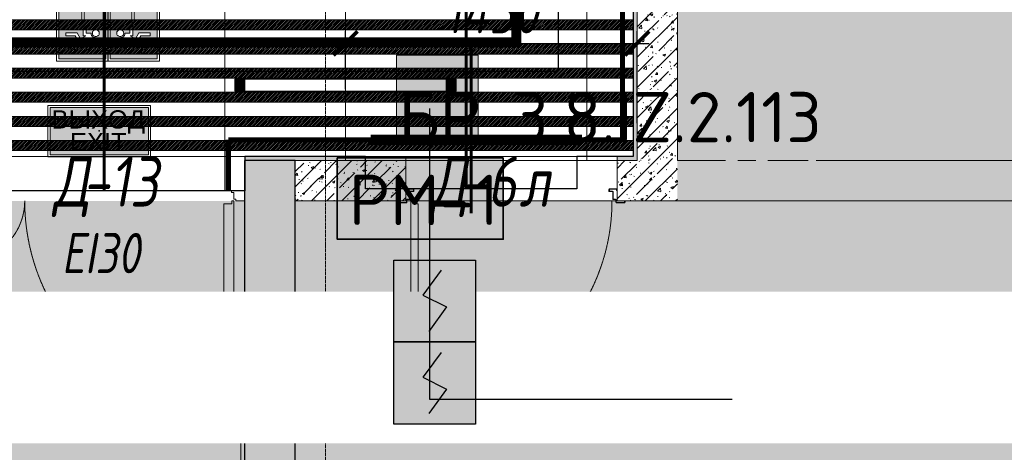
# Model space of a CAD drawing. Header units: millimetres. Extents: x -551130 to 178656, y -69521 to 202936.
# Tile 305 of 402: x -165023 to -160127, y 175919 to 178070. Entities that reach past the tile are written whole.
import ezdxf
from ezdxf import colors
from ezdxf.entities.mleader import LeaderData, LeaderLine
from ezdxf.enums import TextEntityAlignment as Align
from ezdxf.math import Vec2, Vec3

# ---------------------------------------------------------------- set-up
doc = ezdxf.new("R2010")
doc.units = ezdxf.units.MM
for name, pattern in [('( Hidden )', [0.375, 0.25, -0.125]), ('-D1-02х01', [3, 2, -1]), ('-D1d1-15x02', [19, 15, -2, 0, -2]), ('DASHDOT', [25.4, 12.7, -6.35, 0, -6.35]), ('DOT', [6.35, 0, -6.35])]:
    doc.linetypes.add(name, pattern=pattern)
doc.layers.get('Defpoints').update_dxf_attribs({"color": 31})
for name, color, linetype, lineweight in [('_0', 7, 'Continuous', 13), ('A-DOOR', 7, 'Continuous', 5), ('A-DOOR-IDEN', 7, 'Continuous', 9), ('A-FLOR', 7, 'Continuous', 5), ('A-WALL', 7, 'Continuous', 5), ('A-WALL-FNSH', 8, 'Continuous', 5), ('dim_light', 12, 'Continuous', 9), ('dim_razv', 93, 'DASHDOT', 9), ('I-WALL', 7, 'Continuous', 5), ('light_pot', 52, 'Continuous', 15), ('pot', 183, 'Continuous', 15), ('pot sh', 183, 'Continuous', 15), ('S-GRID', 7, 'Continuous', 5)]:
    doc.layers.add(name, color=color, linetype=linetype, lineweight=lineweight)
for name, color, linetype, true_color in [('PDF11_0', 30, 'Continuous', 0xff7f00), ('PDF11_Text', 7, 'Continuous', 0x989898), ('PDF11_Оборудование', 7, 'Continuous', 0xffffff)]:
    doc.layers.add(name, color=color, linetype=linetype, true_color=true_color)
for name, color, linetype in [('PDF11_ПС', 1, 'Continuous'), ('PDF11_ПС дымовой', 1, 'Continuous'), ('PDF_Text', 7, 'Continuous'), ('Аварийные светильники', 1, 'Continuous')]:
    doc.layers.add(name, color=color, linetype=linetype)
doc.layers.add('pol', color=7, linetype='Continuous', lineweight=15, true_color=0x738991)
doc.layers.add('Сводный план', color=1, linetype='Continuous', lineweight=0, true_color=0xff0000)
doc.styles.add('fl_iso paper', font='isocpeur.ttf', dxfattribs={"width": 0.8, "oblique": 10})
doc.styles.add('In tre', font='isocpeur.ttf', dxfattribs={"width": 0.8, "oblique": 10})
doc.styles.add('PDF ISOCPEUR', font='isocpeur.ttf')
doc.styles.add('Титульник', font='arial.ttf')
doc.dimstyles.new('In tre 1_75', dxfattribs={"dimtxt": 220, "dimasz": 120, "dimexe": 60, "dimexo": 10, "dimgap": 50, "dimtad": 1, "dimdec": 0, "dimrnd": 5, "dimzin": 0, "dimdsep": 46, "dimtxsty": 'fl_iso paper', "dimblk": 'ARCHTICK', "dimcen": 0, "dimdle": 60, "dimadec": 0, "dimazin": 0, "dimtfac": 1, "dimtdec": 0, "dimtofl": 0, "dimtmove": 1, "dimatfit": 1, "dimfxl": 1, "dimtfill": 1, "dimtolj": 1, "dimtzin": 0, "dimarcsym": 1})
pattern_1 = [(225, (-233499.5126, 158829.997), (4.49012806, -4.49012806), [])]
pattern_2 = [(45, (-192252.93, 158219.39), (-75.43415, 75.43415), [106.68, -17.78, 3.556, -17.78]), (45, (-192252.93, 158294.77), (-75.43415, 75.43415), []), (50, (-192252.93, 158219.39), (127.52922, -11.15758), [13.335, -146.685]), (355, (-192252.93, 158219.39), (-24.66966, 133.74002), [10.668, -117.348]), (100.451, (-192242.31, 158218.46), (102.85973, 122.58178), [11.333, -124.663]), (46.184, (-192252.93, 158254.95), (189.75516, -29.43036), [20.002, -220.027]), (96.636, (-192237.12, 158252.5), (166.1822, 173.1996), [17, -186.995]), (351.184, (-192252.93, 158254.95), (166.1839, 173.1976), [16.002, -176.022]), (21, (-192235.15, 158246.06), (106.13027, -71.58603), [13.335, -146.685]), (326, (-192235.15, 158246.06), (43.26188, 128.93175), [10.668, -117.348]), (71.451, (-192226.31, 158240.09), (149.39198, 57.34505), [11.333, -124.663]), (37.5, (-192252.935, 158219.386), (2.16223, 59.188357), [3.353, -112.573, 3.353, -115.773, -117.792]), (37.5, (-192252.935, 158219.386), (2.16223, 59.188357), [-235.052, 3.353, -114.44]), (7.5, (-192252.935, 158219.386), (46.77386, 70.12615), [3.353, -64.567, 3.353, -109.906, -44.894]), (7.5, (-192252.935, 158219.386), (46.77386, 70.12615), [-181.178, 3.353, -41.542]), (327.5, (-192292.584, 158219.386), (94.91367, -4.010093), [3.353, -41.097, 3.353, -135.331, -184.023]), (327.5, (-192292.584, 158219.386), (94.91367, -4.010093), [-183.134, 3.353, -180.67]), (317.5, (-192310.36, 158219.386), (103.69057, 17.79882), [3.353, -54.432, 3.353, -88.748, -130.683]), (317.5, (-192310.36, 158219.386), (103.69057, 17.79882), [-149.885, 3.353, -127.33])]

# ---------------------------------------------------------------- blocks, each defined once
blk = doc.blocks.new('*U3558')
at = {"layer": 'light_pot', "linetype": 'ByBlock', "lineweight": 0}
h = blk.add_hatch(color=252, dxfattribs=at)
h.dxf.hatch_style = 1
h.paths.add_polyline_path([(-500, 30), (-550, 30), (-550, -30), (-500, -30)])
h = blk.add_hatch(color=252, dxfattribs=at)
h.dxf.hatch_style = 1
h.paths.add_polyline_path([(500, 30), (550, 30), (550, -30), (500, -30)])
for points in [[(-500, 30), (-550, 30), (-550, -30), (-500, -30)], [(500, -30), (-500, -30), (-500, 30), (500, 30)], [(500, 30), (550, 30), (550, -30), (500, -30)]]:
    blk.add_lwpolyline(points, close=True, dxfattribs=at)
blk = doc.blocks.new('*U3553')
at = {"layer": 'light_pot', "color": 0, "linetype": 'ByBlock', "lineweight": -2, "transparency": 16777216}
blk.add_blockref('*U3558', (20800, 0), dxfattribs=at)
blk = doc.blocks.new('_ArchTick')
at = {"color": 0, "linetype": 'ByBlock', "lineweight": 9, "const_width": 0.15}
blk.add_lwpolyline([(-0.5, -0.5), (0.5, 0.5)], dxfattribs=at)
blk = doc.blocks.new('*D10779')
at = {"layer": 'Defpoints', "color": 0, "transparency": 16777216}
for p in [(-163402.9, 177952.5), (-168602.9, 177714.9), (-163402.9, 177714.9)]:
    blk.add_point(p, dxfattribs=at)
at = {"layer": 'dim_light', "color": 0, "lineweight": -2, "transparency": 16777216}
for p, q in [((-168602.9, 177724.9), (-168602.9, 178012.5)), ((-163402.9, 177724.9), (-163402.9, 178012.5)), ((-168662.9, 177952.5), (-163342.9, 177952.5))]:
    blk.add_line(p, q, dxfattribs=at)
at = {"layer": 'dim_light', "color": 0, "lineweight": -2, "transparency": 16777216, "xscale": 120, "yscale": 120, "zscale": 120, "rotation": 180}
blk.add_blockref('_ArchTick', (-168602.9, 177952.5), dxfattribs=at)
at = {"layer": 'dim_light', "color": 0, "lineweight": -2, "transparency": 16777216, "xscale": 120, "yscale": 120, "zscale": 120}
blk.add_blockref('_ArchTick', (-163402.9, 177952.5), dxfattribs=at)
at = {"layer": 'dim_light', "color": 0, "transparency": 16777216, "insert": (-166002.9, 178112.5), "char_height": 220, "attachment_point": 5, "style": 'fl_iso paper', "bg_fill": 3, "box_fill_scale": 1.1, "bg_fill_color": 256, "bg_fill_true_color": 13158600, "bg_fill_transparency": 0}
blk.add_mtext('\\A1;5200', dxfattribs=at)
blk = doc.blocks.new('*D10780')
at = {"layer": 'Defpoints', "color": 0, "transparency": 16777216}
for p in [(-161952.9, 177952.5), (-163402.9, 177714.9), (-161952.9, 177544.9)]:
    blk.add_point(p, dxfattribs=at)
at = {"layer": 'dim_light', "color": 0, "lineweight": -2, "transparency": 16777216}
for p, q in [((-163402.9, 177724.9), (-163402.9, 178012.5)), ((-161952.9, 177554.9), (-161952.9, 178012.5)), ((-163462.9, 177952.5), (-161892.9, 177952.5))]:
    blk.add_line(p, q, dxfattribs=at)
at = {"layer": 'dim_light', "color": 0, "lineweight": -2, "transparency": 16777216, "xscale": 120, "yscale": 120, "zscale": 120, "rotation": 180}
blk.add_blockref('_ArchTick', (-163402.9, 177952.5), dxfattribs=at)
at = {"layer": 'dim_light', "color": 0, "lineweight": -2, "transparency": 16777216, "xscale": 120, "yscale": 120, "zscale": 120}
blk.add_blockref('_ArchTick', (-161952.9, 177952.5), dxfattribs=at)
at = {"layer": 'dim_light', "color": 0, "transparency": 16777216, "insert": (-162677.9, 178112.5), "char_height": 220, "attachment_point": 5, "style": 'fl_iso paper', "bg_fill": 3, "box_fill_scale": 1.1, "bg_fill_color": 256, "bg_fill_true_color": 13158600, "bg_fill_transparency": 0}
blk.add_mtext('\\A1;1450', dxfattribs=at)
blk = doc.blocks.new('*U3363')
at = {"lineweight": 5, "true_color": 0x1f7a00}
h = blk.add_hatch(color=86, dxfattribs=at)
h.paths.add_polyline_path([(208609, -393976.3), (208143.3, -393976.3), (208143.3, -394200), (208609, -394200)])
h.paths.add_polyline_path([(208298.8, -394069.2), (208298.8, -394084.6), (208253.3, -394084.6), (208253.3, -394072.2), (208239.2, -394096.9), (208267.3, -394113.1), (208267.3, -394166.8), (208253.3, -394166.8), (208253.3, -394122.1), (208225.1, -394105.9), (208225.1, -394141.2), (208169.8, -394141.2), (208169.8, -394125.5), (208209.4, -394125.5), (208209.4, -394088.4), (208235.8, -394043.2), (208213.6, -394043.2), (208197.4, -394071.4), (208184.7, -394064.1), (208206, -394027.9), (208244.3, -394027.9), (208244.3, -394028.7), (208244.3, -394029.6), (208244.7, -394033), (208245.6, -394036), (208247.3, -394039), (208249.4, -394041.5), (208252, -394043.7), (208255, -394045.4), (208257.9, -394046.2), (208261.4, -394046.6), (208263.9, -394046.2), (208266, -394045.8), (208266, -394069.2)], flags=16)
h.paths.add_polyline_path([(208280.5, -394027.5), (208279.7, -394030.4), (208278, -394033.4), (208276.3, -394036), (208273.7, -394037.7), (208271.2, -394039.4), (208268.2, -394040.2), (208264.8, -394040.7), (208261.8, -394040.2), (208258.8, -394039.4), (208256.2, -394037.7), (208253.7, -394036), (208252, -394033.4), (208250.3, -394030.4), (208249.4, -394027.5), (208249, -394024.1), (208249.4, -394021.1), (208250.3, -394017.7), (208252, -394015.1), (208253.7, -394012.6), (208256.2, -394010.4), (208258.8, -394009.1), (208261.8, -394008.3), (208264.8, -394007.9), (208268.2, -394008.3), (208271.2, -394009.1), (208273.7, -394010.4), (208276.3, -394012.6), (208278, -394015.1), (208279.7, -394017.7), (208280.5, -394021.1), (208281, -394024.1)], flags=16)
h.paths.add_polyline_path([(208456.8, -394079.2), (208442.3, -394063.5), (208456.4, -394063.5), (208477.7, -394084.3), (208456.4, -394105.6), (208442.3, -394105.6), (208456.8, -394089.9), (208317.9, -394089.9), (208317.9, -394079.2)], flags=16)
h.paths.add_polyline_path([(208497.4, -394003.6), (208586.9, -394003.6), (208586.9, -394165.1), (208497.4, -394165.1)], flags=16)
at = {"color": 7, "lineweight": 5}
for points in [[(208133.5, -393966.5), (208618.4, -393966.5), (208618.4, -394210.2), (208133.5, -394210.2)], [(208169.8, -394125.5), (208209.4, -394125.5), (208209.4, -394088.4), (208235.8, -394043.2), (208213.6, -394043.2), (208197.4, -394071.4), (208184.7, -394064.1), (208206, -394027.9), (208244.3, -394027.9), (208244.3, -394027.9), (208244.3, -394028.7), (208244.3, -394029.6), (208244.7, -394033), (208245.6, -394036), (208247.3, -394039), (208249.4, -394041.5), (208252, -394043.7), (208255, -394045.4), (208257.9, -394046.2), (208261.4, -394046.6), (208263.9, -394046.2), (208266, -394045.8), (208266, -394069.2), (208298.8, -394069.2), (208298.8, -394084.6), (208253.3, -394084.6), (208253.3, -394072.2), (208239.2, -394096.9), (208267.3, -394113.1), (208267.3, -394166.8), (208253.3, -394166.8), (208253.3, -394122.1), (208225.1, -394105.9), (208225.1, -394141.2), (208169.8, -394141.2), (208169.8, -394125.5)], [(208264.8, -394007.9), (208268.2, -394008.3), (208271.2, -394009.1), (208273.7, -394010.4), (208276.3, -394012.6), (208278, -394015.1), (208279.7, -394017.7), (208280.5, -394021.1), (208281, -394024.1), (208280.5, -394027.5), (208279.7, -394030.4), (208278, -394033.4), (208276.3, -394036), (208273.7, -394037.7), (208271.2, -394039.4), (208268.2, -394040.2), (208264.8, -394040.7), (208261.8, -394040.2), (208258.8, -394039.4), (208256.2, -394037.7), (208253.7, -394036), (208252, -394033.4), (208250.3, -394030.4), (208249.4, -394027.5), (208249, -394024.1), (208249.4, -394021.1), (208250.3, -394017.7), (208252, -394015.1), (208253.7, -394012.6), (208256.2, -394010.4), (208258.8, -394009.1), (208261.8, -394008.3), (208264.8, -394007.9)], [(208497.4, -394003.6), (208586.9, -394003.6), (208586.9, -394165.1), (208497.4, -394165.1), (208497.4, -394003.6)], [(208456.8, -394079.2), (208442.3, -394063.5), (208456.4, -394063.5), (208477.7, -394084.3), (208456.4, -394105.6), (208442.3, -394105.6), (208456.8, -394089.9), (208317.9, -394089.9), (208317.9, -394079.2), (208456.8, -394079.2)]]:
    blk.add_lwpolyline(points, close=True, dxfattribs=at)
at = {"color": 84, "lineweight": 0}
blk.add_lwpolyline([(208143.3, -393976.3), (208609, -393976.3), (208609, -394200), (208143.3, -394200), (208143.3, -393976.3)], close=True, dxfattribs=at)
blk = doc.blocks.new('*U3337')
at = {"layer": 'pol', "true_color": 0x007dfa, "transparency": 33554687}
h = blk.add_hatch(color=150, dxfattribs=at)
h.dxf.hatch_style = 1
h.paths.add_polyline_path([(945, 0), (0, 0), (0, -10), (945, -10)])
at = {"layer": 'pol', "color": 162, "true_color": 0x2c3cc9}
blk.add_lwpolyline([(945, 0), (0, 0), (0, -10), (945, -10)], close=True, dxfattribs=at)
blk = doc.blocks.new('*U3362')
at = {"layer": 'Аварийные светильники', "lineweight": 5, "true_color": 0x1f7a00}
h = blk.add_hatch(color=86, dxfattribs=at)
h.paths.add_polyline_path([(208609, -394200), (208609, -393976.3), (208143.3, -393976.3), (208143.3, -394200)])
h.paths.add_polyline_path([(208609, -394173.6), (208609, -394001.1), (208143.3, -394001.1), (208143.3, -394173.6)], flags=17)
h.paths.add_polyline_path([(208609, -394173.6), (208609, -394001.1), (208143.3, -394001.1), (208143.3, -394173.6)], flags=17)
at = {"color": 7, "lineweight": 5}
for points in [[(208133.5, -393966.5), (208618.4, -393966.5), (208618.4, -394210.2), (208133.5, -394210.2)], [(208143.3, -393976.3), (208609, -393976.3), (208609, -394200), (208143.3, -394200), (208143.3, -393976.3)]]:
    blk.add_lwpolyline(points, close=True, dxfattribs=at)
at = {"layer": 'Аварийные светильники', "color": 1}
blk.add_point((208376.2, -394087.4), dxfattribs=at)
at = {"layer": 'Аварийные светильники', "color": 7, "true_color": 0xffffff, "style": 'Титульник'}
for s, p in [('ВЫХОД', (208371.7, -393989.8)), ('EXIT', (208371.7, -394096.7))]:
    blk.add_text(s, height=86.24, dxfattribs=at).set_placement(p, align=Align.TOP_CENTER)
blk = doc.blocks.new('*U11945')
at = {"layer": 'pol', "true_color": 0x007dfa, "transparency": 33554687}
h = blk.add_hatch(color=150, dxfattribs=at)
h.dxf.hatch_style = 1
h.paths.add_polyline_path([(945, 0), (0, 0), (0, -10), (945, -10)])
at = {"layer": 'pol', "color": 162, "true_color": 0x2c3cc9}
blk.add_lwpolyline([(945, 0), (0, 0), (0, -10), (945, -10)], close=True, dxfattribs=at)
blk = doc.blocks.new('hgkjgkkl')
at = {"layer": 'PDF11_0', "lineweight": 25}
for points in [[(25408.6, 20305.3), (29059.8, 20305.3), (29059.8, 22161.6), (30895, 22161.6), (30895, 21588), (29957.3, 21588), (29957.3, 19543.3), (27197.2, 19543.3)], [(29318.1, 19359.1), (29318.1, 17913.4), (30823.2, 17913.4)]]:
    blk.add_lwpolyline(points, dxfattribs=at)
at = {"layer": 'PDF11_Оборудование', "color": 7, "lineweight": 35}
blk.add_lwpolyline([(29684.3, 19113.6), (28858.8, 19113.6), (28858.8, 18709.3), (29684.3, 18709.3)], close=True, dxfattribs=at)
at = {"layer": 'PDF11_Оборудование', "transparency": 33554559}
for points in [[(29684.3, 19113.6), (28858.8, 19113.6), (29684.3, 18709.3)], [(28858.8, 19113.6), (29684.3, 18709.3), (28858.8, 18709.3)]]:
    blk.add_solid(points, dxfattribs=at)
at = {"layer": 'PDF11_ПС', "lineweight": 9}
blk.add_lwpolyline([(29153, 19215.2), (29153, 19418.4), (29153, 19623.7), (29356.2, 19623.7), (29559.4, 19623.7), (29559.4, 19418.4), (29559.4, 19215.2), (29356.2, 19215.2)], close=True, dxfattribs=at)
at = {"layer": 'PDF11_ПС', "color": 7, "true_color": 0xffffff, "transparency": 33554559}
for points in [[(29559.4, 19623.7), (29153, 19623.7), (29559.4, 19418.4)], [(29153, 19623.7), (29559.4, 19418.4), (29153, 19418.4)], [(29559.4, 19418.4), (29153, 19418.4), (29559.4, 19215.2)], [(29153, 19418.4), (29559.4, 19215.2), (29153, 19215.2)]]:
    blk.add_solid(points, dxfattribs=at)
at = {"layer": 'PDF11_ПС дымовой', "lineweight": 30}
for points in [[(29546.7, 18605.6), (29546.7, 18402.4), (29546.7, 18199.2), (29343.5, 18199.2), (29140.3, 18199.2), (29140.3, 18402.4), (29140.3, 18605.6), (29343.5, 18605.6)], [(29546.7, 18199.2), (29546.7, 17993.9), (29546.7, 17790.7), (29343.5, 17790.7), (29140.3, 17790.7), (29140.3, 17993.9), (29140.3, 18199.2), (29343.5, 18199.2)]]:
    blk.add_lwpolyline(points, close=True, dxfattribs=at)
for points in [[(29375.2, 18554.8), (29284.2, 18432), (29402.7, 18372.7), (29313.8, 18250)], [(29375.2, 18146.3), (29284.2, 18023.5), (29402.7, 17964.2), (29313.8, 17843.6)]]:
    blk.add_lwpolyline(points, dxfattribs=at)
at = {"layer": 'PDF11_ПС дымовой', "color": 7, "true_color": 0xffffff, "transparency": 33554559}
for points in [[(29546.7, 18605.6), (29140.3, 18605.6), (29546.7, 18402.4)], [(29140.3, 18605.6), (29546.7, 18402.4), (29140.3, 18402.4)], [(29546.7, 18402.4), (29140.3, 18402.4), (29546.7, 18199.2)], [(29140.3, 18402.4), (29546.7, 18199.2), (29140.3, 18199.2)], [(29546.7, 18199.2), (29140.3, 18199.2), (29546.7, 17993.9)], [(29140.3, 18199.2), (29546.7, 17993.9), (29140.3, 17993.9)], [(29546.7, 17993.9), (29140.3, 17993.9), (29546.7, 17790.7)], [(29140.3, 17993.9), (29546.7, 17790.7), (29140.3, 17790.7)]]:
    blk.add_solid(points, dxfattribs=at)
at = {"layer": 'PDF11_Text', "color": 7, "insert": (28915.9, 18779.9), "char_height": 249.99, "attachment_point": 7, "style": 'PDF ISOCPEUR'}
blk.add_mtext('РМ-1', dxfattribs=at)
at = {"layer": 'PDF_Text', "color": 1, "insert": (29163.6, 19191.3), "char_height": 249.993, "attachment_point": 7, "style": 'PDF ISOCPEUR'}
blk.add_mtext('БР 3.8.IZ.2.113', dxfattribs=at)
blk = doc.blocks.new('jjgyff55')
at = {"layer": 'Сводный план', "color": 96, "true_color": 0x008000}
for points, const_width in [([(25024, 19861.4), (23724.1, 19872.2), (23724.4, 17338.4), (1155.3, 17338.4), (1176.4, 19982.9), (207.8, 19978.6)], 50), ([(23500, 17349.6), (23500, 16489.2)], 15)]:
    blk.add_lwpolyline(points, dxfattribs=dict(at, const_width=const_width))
blk = doc.blocks.new('A_DOR_Door - INT_2_Single_50_1050Wx2200H_Вход в квартиру-6337011-50_AS_M_L17')
at = {"layer": 'A-DOOR'}
for p, q in [((-525, -49), (-525, -43)), ((-523, -43), (-523, -49)), ((-522, -40), (-488, -40)), ((-488, -42), (-522, -42)), ((-487, -51), (-487, -43)), ((-485, -43), (-485, -51)), ((485, -51), (485, -43)), ((487, -43), (487, -51)), ((488, -40), (522, -40)), ((522, -42), (488, -42)), ((523, -49), (523, -43)), ((525, -43), (525, -49)), ((-523, -49), (-525, -49)), ((-521.2, -107), (-521.2, -95)), ((-519.2, -95), (-519.2, -107)), ((-518.2, -92), (-507.2, -92)), ((-507.2, -94), (-518.2, -94)), ((-506.2, -91), (-506.2, -55)), ((-504.2, -55), (-504.2, -91)), ((-503.2, -52), (-488, -52)), ((-488, -54), (-503.2, -54)), ((488, -52), (503.2, -52)), ((503.2, -54), (488, -54)), ((504.2, -91), (504.2, -55)), ((506.2, -55), (506.2, -91)), ((507.2, -92), (518.2, -92)), ((518.2, -94), (507.2, -94)), ((519.2, -107), (519.2, -95)), ((521.2, -95), (521.2, -107)), ((525, -49), (523, -49)), ((-565, -100), (-563, -100)), ((-565, -107), (-565, -100)), ((-563, -100), (-563, -107)), ((-562, -108), (-522.2, -108)), ((-522.2, -110), (-562, -110)), ((-500, -100), (-500, -1100)), ((-490, -100), (-500, -100)), ((-500, -100), (-500, -190)), ((-490, -115), (-490, -100)), ((-464, -115), (-490, -115)), ((-464, -190), (-464, -115)), ((522.2, -108), (562, -108)), ((562, -110), (522.2, -110)), ((563, -100), (565, -100)), ((563, -107), (563, -100)), ((565, -100), (565, -107)), ((-500, -190), (-500, -1010)), ((-464, -1010), (-464, -190)), ((-500, -1010), (-500, -1100)), ((-464, -1085), (-464, -1010)), ((-500, -1100), (-490, -1100)), ((-490, -1100), (-490, -1085)), ((-490, -1085), (-464, -1085))]:
    blk.add_line(p, q, dxfattribs=at)
for centre, radius, start, end in [((-522, -43), 3, 90, 180), ((-522, -43), 3, 90, 180), ((-522, -43), 1, 90, 180), ((-522, -43), 1, 90, 180), ((-488, -43), 3, 0, 90), ((-488, -43), 3, 360, 90), ((-488, -43), 1, 0, 90), ((-488, -43), 1, 0, 90), ((488, -43), 3, 90, 180), ((488, -43), 3, 90, 180), ((488, -43), 1, 90, 180), ((488, -43), 1, 90, 180), ((522, -43), 3, 0, 90), ((522, -43), 3, 0, 90), ((522, -43), 1, 0, 90), ((522, -43), 1, 0, 90), ((-518.2, -95), 3, 90, 180), ((-518.2, -95), 3, 90, 180), ((-518.2, -95), 1, 90, 180), ((-518.2, -95), 1, 90, 180), ((-507.2, -91), 3, 270, 0), ((-507.2, -91), 1, 270, 0), ((-507.2, -91), 1, 270, 0), ((-507.2, -91), 3, 270, 360), ((-503.2, -55), 3, 90, 180), ((-503.2, -55), 3, 90, 180), ((-503.2, -55), 1, 90, 180), ((-503.2, -55), 1, 90, 180), ((-488, -51), 3, 270, 0), ((-488, -51), 1, 270, 360), ((-488, -51), 1, 270, 0), ((-488, -51), 3, 270, 360), ((488, -51), 3, 180, 270), ((488, -51), 3, 180, 270), ((488, -51), 1, 180, 270), ((488, -51), 1, 180, 270), ((503.2, -55), 3, 360, 90), ((503.2, -55), 3, 0, 90), ((503.2, -55), 1, 0, 90), ((503.2, -55), 1, 0, 90), ((507.2, -91), 3, 180, 270), ((507.2, -91), 3, 180, 270), ((507.2, -91), 1, 180, 270), ((507.2, -91), 1, 180, 270), ((518.2, -95), 3, 0, 90), ((518.2, -95), 3, 0, 90), ((518.2, -95), 1, 0, 90), ((518.2, -95), 1, 0, 90), ((-562, -107), 3, 180, 270), ((-562, -107), 3, 180, 270), ((-562, -107), 1, 180, 270), ((-562, -107), 1, 180, 270), ((-522.2, -107), 3, 270, 0), ((-522.2, -107), 1, 270, 360), ((-522.2, -107), 1, 270, 0), ((-522.2, -107), 3, 270, 360), ((522.2, -107), 3, 180, 270), ((522.2, -107), 3, 180, 270), ((522.2, -107), 1, 180, 270), ((522.2, -107), 1, 180, 270), ((562, -107), 3, 270, 0), ((562, -107), 1, 270, 360), ((562, -107), 3, 270, 0), ((562, -107), 1, 270, 0)]:
    blk.add_arc(centre, radius, start, end, dxfattribs=at)
at = {"layer": 'A-DOOR', "linetype": '-D1-02х01'}
blk.add_arc((-500, -100), 1000, 270, 0, dxfattribs=at)
blk = doc.blocks.new('A_DOR_Door - INT_1_Double_50_1450Wx2200_ЛК-7183089-50_AS_M_L17')
at = {"layer": 'A-DOOR'}
for p, q in [((-670, 100), (-670, 1140)), ((-670, 1140), (-660, 1140)), ((-670, 1050), (-670, 1140)), ((-660, 1140), (-660, 1125)), ((-660, 1125), (-620, 1125)), ((-620, 1125), (-620, 1050)), ((-670, 190), (-670, 1050)), ((-620, 1050), (-620, 190)), ((670, 400), (660, 400)), ((660, 400), (660, 385)), ((670, 100), (670, 400)), ((670, 310), (670, 400)), ((660, 385), (620, 385)), ((620, 385), (620, 310)), ((620, 310), (620, 190)), ((670, 190), (670, 310)), ((-670, 100), (-670, 190)), ((-620, 190), (-620, 115)), ((620, 190), (620, 115)), ((670, 100), (670, 190)), ((-680, 100), (-725, 100)), ((-725, 100), (-725, 50)), ((-680, 92), (-680, 100)), ((-660, 100), (-670, 100)), ((-660, 115), (-660, 100)), ((-620, 115), (-660, 115)), ((620, 115), (660, 115)), ((660, 115), (660, 100)), ((660, 100), (670, 100)), ((725, 100), (680, 100)), ((680, 100), (680, 92)), ((725, 50), (725, 100)), ((-725, 50), (-658, 50)), ((-670, 92), (-680, 92)), ((-670, 58), (-670, 92)), ((-658, 58), (-670, 58)), ((-658, 50), (-658, 58)), ((670, 58), (658, 58)), ((658, 58), (658, 50)), ((658, 50), (725, 50)), ((680, 92), (670, 92)), ((670, 92), (670, 58))]:
    blk.add_line(p, q, dxfattribs=at)
at = {"layer": 'A-DOOR', "linetype": '-D1-02х01'}
for centre, radius, start, end in [((-670, 100), 1040, 360, 90), ((670, 100), 300, 90, 180)]:
    blk.add_arc(centre, radius, start, end, dxfattribs=at)

msp = doc.modelspace()

# ---------------------------------------------------------------- hatches: boundary and pattern name
at = {"layer": '_0', "transparency": 33554534}
h = msp.add_hatch(color=252, dxfattribs=at)
h.dxf.hatch_style = 1
h.paths.add_polyline_path([(-186504.2, 164969.4), (-186502.9, 167869.4), (-186002.9, 167869.4), (-186002.9, 168219.4), (-183952.9, 168219.4), (-183952.9, 172269.4), (-179002.9, 172269.4), (-179002.9, 170769.4), (-177452.9, 170769.4), (-177452.9, 177169.4), (-185852.9, 177169.4), (-185852.9, 178969.4), (-186852.9, 178969.4), (-186852.9, 180969.4), (-184102.9, 180969.4), (-184102.9, 180269.4), (-183352.9, 180269.4), (-183352.9, 179219.4), (-163952.9, 179219.4), (-163952.9, 180969.4), (-160672.9, 180969.4), (-160672.9, 178969.4), (-161752.9, 178969.4), (-161752.9, 177169.4), (-169752.9, 177169.4), (-169752.9, 168219.4), (-161802.9, 168219.4), (-161802.9, 167819.4), (-161302.9, 167819.4), (-161302.9, 164969.4), (-163402.9, 164969.4), (-163402.9, 166169.4), (-183902.9, 166169.4), (-183902.9, 164969.4)], flags=16)
h.paths.add_polyline_path([(-192753.7, 187670.2), (-154802.1, 187670.2), (-154802.1, 157718.6), (-192753.7, 157718.6)])
at = {"layer": 'A-WALL'}
h = msp.add_hatch(dxfattribs=at)
h.set_pattern_fill('FP_1', color=256, style=0, pattern_type=2)
h.set_pattern_definition([(45, (-192252.935, 158219.386), (-57.02463, 57.02463), []), (45, (-192195.91, 158219.386), (-57.02463, 57.02463), [100.806, -20.161, 3.353, -16.808])])
h.paths.add_polyline_path([(-163652.9, 168019.4), (-163652.9, 177369.4), (-163902.9, 177369.4), (-163902.9, 168019.4)])
at = {"layer": 'I-WALL', "true_color": 0xf5f3ef}
for points in [[(-161972.9, 177389.4), (-161952.9, 177389.4), (-161952.9, 179189.4), (-161972.9, 179189.4), (-161972.9, 177431.7)], [(-163902.9, 175719.4), (-163902.9, 176669.4), (-163922.9, 176669.4), (-163922.9, 175719.4)]]:
    msp.add_hatch(color=7, dxfattribs=at).paths.add_polyline_path(points)
at = {"layer": 'I-WALL'}
h = msp.add_hatch(dxfattribs=at)
h.set_pattern_fill('FP_43', color=256, style=0, pattern_type=2)
h.set_pattern_definition(pattern_2)
h.paths.add_polyline_path([(-161924.5, 177169.4), (-161752.9, 177169.4), (-161752.9, 179169.4), (-161952.9, 179169.4), (-161952.9, 177169.4)])
at = {"layer": 'I-WALL', "true_color": 0xf5f3ef}
h = msp.add_hatch(color=7, dxfattribs=at)
h.paths.add_polyline_path([(-163777.9, 177369.4), (-163777.9, 177389.4), (-163902.9, 177389.4), (-163902.9, 177369.4)])
h.paths.add_polyline_path([(-165552.9, 177369.4), (-165352.9, 177369.4), (-165352.9, 177389.4), (-165552.9, 177389.4)])
h = msp.add_hatch(color=7, dxfattribs=at)
h.paths.add_polyline_path([(-162052.9, 177369.4), (-161952.9, 177369.4), (-161952.9, 177389.4), (-162052.9, 177389.4)])
h.paths.add_polyline_path([(-163102.9, 177369.4), (-163102.9, 177389.4), (-163777.9, 177389.4), (-163777.9, 177369.4), (-163371.3, 177369.4)])
at = {"layer": 'I-WALL'}
h = msp.add_hatch(dxfattribs=at)
h.set_pattern_fill('FP_43', color=256, style=0, pattern_type=2)
h.set_pattern_definition(pattern_2)
h.paths.add_polyline_path([(-161952.9, 177169.4), (-161952.9, 177369.4), (-162052.9, 177369.4), (-162052.9, 177169.4)])
h.paths.add_polyline_path([(-163371.3, 177169.4), (-163102.9, 177169.4), (-163102.9, 177369.4), (-163652.9, 177369.4), (-163652.9, 177169.4)])
h = msp.add_hatch(dxfattribs=at)
h.set_pattern_fill('FP_43', color=256, style=0, pattern_type=2)
h.set_pattern_definition(pattern_2)
h.paths.add_polyline_path([(-155002.9, 177169.4), (-154802.9, 177169.4), (-154802.9, 177369.4), (-161752.9, 177369.4), (-161752.9, 177169.4), (-155269.3, 177169.4)])
at = {"layer": 'pot sh', "linetype": 'ByBlock', "lineweight": 0, "true_color": 0x91caaf}
h = msp.add_hatch(dxfattribs=at)
h.set_pattern_fill('ANSI31', color=253, scale=2, angle=180)
h.set_pattern_definition(pattern_1)
h.paths.add_polyline_path([(-185632.9, 177419.4), (-161972.9, 177419.4), (-161972.9, 177469.4), (-185632.9, 177469.4)])

# ---------------------------------------------------------------- linework, layer by layer
at = {"layer": 'A-FLOR'}
for p, q in [((-163102.9, 177369.4), (-162052.9, 177369.4)), ((-163099.1, 177169.4), (-163102.9, 177169.4)), ((-163077.9, 177169.4), (-163097.1, 177169.4)), ((-162058.7, 177169.4), (-163067.9, 177169.4)), ((-162052.9, 177169.4), (-162056.7, 177169.4))]:
    msp.add_line(p, q, dxfattribs=at)
at = {"layer": 'A-WALL', "lineweight": 9}
for p, q in [((-161952.9, 177369.4), (-161952.9, 179169.4)), ((-161752.9, 177369.4), (-161752.9, 178969.4)), ((-163102.9, 177369.4), (-163652.9, 177369.4)), ((-163102.9, 177169.4), (-163102.9, 177369.4)), ((-162052.9, 177369.4), (-162052.9, 177169.4)), ((-161952.9, 177369.4), (-162052.9, 177369.4)), ((-161512.7, 177369.4), (-161752.9, 177369.4)), ((-161362.9, 177369.4), (-161452.9, 177369.4)), ((-161102.9, 177369.4), (-161303.2, 177369.4)), ((-158552.9, 177369.4), (-161062.9, 177369.4)), ((-163652.9, 177169.4), (-163102.9, 177169.4)), ((-162052.9, 177169.4), (-161952.9, 177169.4)), ((-161952.9, 177169.4), (-155002.9, 177169.4))]:
    msp.add_line(p, q, dxfattribs=at)
at = {"layer": 'A-WALL', "lineweight": 25}
for p, q in [((-163652.9, 177369.4), (-163902.9, 177369.4)), ((-163902.9, 168019.4), (-163902.9, 177369.4)), ((-163652.9, 175169.4), (-163652.9, 177369.4))]:
    msp.add_line(p, q, dxfattribs=at)
at = {"layer": 'A-WALL-FNSH'}
for p, q in [((-161972.9, 179189.4), (-161972.9, 177389.4)), ((-163902.9, 177389.4), (-163902.9, 177369.4)), ((-163102.9, 177389.4), (-163902.9, 177389.4)), ((-163102.9, 177369.4), (-163102.9, 177389.4)), ((-161972.9, 177389.4), (-162052.9, 177389.4)), ((-162052.9, 177389.4), (-162052.9, 177369.4)), ((-163902.9, 176669.4), (-163922.9, 176669.4)), ((-163922.9, 176669.4), (-163922.9, 175719.4))]:
    msp.add_line(p, q, dxfattribs=at)
at = {"layer": 'dim_razv', "color": 1, "linetype": '( Hidden )', "ltscale": 10, "true_color": 0xff0a0a, "const_width": 25}
for points in [[(-163277.7, 177472.9), (-163985.4, 177472.9)], [(-163985.4, 177472.9), (-163985.4, 177222.9)]]:
    msp.add_lwpolyline(points, dxfattribs=at)
at = {"layer": 'dim_razv', "color": 172, "linetype": 'DOT', "ltscale": 0.1, "true_color": 0x0000cc, "const_width": 50}
msp.add_lwpolyline([(-163277.7, 177472.9), (-162227.7, 177472.9)], dxfattribs=at)
at = {"layer": 'pot sh'}
msp.add_lwpolyline([(-185632.9, 177419.4), (-161972.9, 177419.4), (-161972.9, 177469.4), (-185632.9, 177469.4)], close=True, dxfattribs=at)
at = {"layer": 'S-GRID', "linetype": '-D1d1-15x02'}
for p, q in [((-163502.9, 155426.4), (-163502.9, 188827.9)), ((-195373.9, 176569.4), (-153377.4, 176569.4))]:
    msp.add_line(p, q, dxfattribs=at)

# ---------------------------------------------------------------- block references
at = {"layer": 'A-DOOR', "color": 8, "true_color": 0x7f7f7f}
msp.add_blockref('A_DOR_Door - INT_2_Single_50_1050Wx2200H_Вход в квартиру-6337011-50_AS_M_L17', (-162577.9, 177269.4), dxfattribs=at)
at = {"layer": 'A-DOOR', "color": 8, "true_color": 0x7f7f7f, "rotation": 180}
msp.add_blockref('A_DOR_Door - INT_1_Double_50_1450Wx2200_ЛК-7183089-50_AS_M_L17', (-164627.9, 177269.4), dxfattribs=at)
at = {"layer": 'light_pot'}
msp.add_blockref('*U3553', (-184202.9, 177744.9), dxfattribs=at)

# ---------------------------------------------------------------- texts
at = {"layer": 'A-DOOR-IDEN', "lineweight": 5, "attachment_point": 1, "style": 'fl_iso paper'}
for s, insert, char_height, width in [('Д', (-164856, 177390.4), 250, 174.367), ('-13', (-164712.2, 177390.4), 250, 372.785), ('Д', (-162978.3, 177390.4), 250, 174.367), ('-6', (-162834.4, 177390.4), 250, 228.481), ('л', (-162538.9, 177390.4), 250, 150.316), ('EI30', (-164813.7, 177009.7), 200, 444.937)]:
    msp.add_mtext(s, dxfattribs=dict(at, insert=insert, char_height=char_height, width=width))

# ---------------------------------------------------------------- next in the draw order: dimensions: what is measured, and where the dimension line sits
at = {"layer": 'dim_light'}
dim = msp.add_linear_dim(base=(-163402.9, 177952.5), p1=(-168602.9, 177714.9), p2=(-163402.9, 177714.9), dimstyle='In tre 1_75', dxfattribs=at)
dim.commit()
dim.dimension.update_dxf_attribs({"geometry": '*D10779', "text_midpoint": (-166002.9, 178112.5)})

# ---------------------------------------------------------------- next in the draw order: leaders
at = {"layer": 'dim_razv', "color": 0, "linetype": 'ByBlock'}
ml = msp.add_multileader_mtext('Standard', dxfattribs=at)
ml.set_content('Плитка керамогранитная, настенная', style='In tre')
ml.set_leader_properties()
ml.build(insert=Vec2(0, 0))
ml.multileader.update_dxf_attribs({"text_left_attachment_type": 6, "text_right_attachment_type": 6, "dogleg_length": 1, "arrow_head_size": 0, "scale": 50})
ctx = ml.context
ctx.base_point, ctx.scale, ctx.char_height, ctx.arrow_head_size, ctx.landing_gap_size, ctx.plane_origin = Vec3(-169185.4, 176378.2), 50, 200, 0, 4.5, Vec3(-167224, 177736.7)
ctx.left_attachment, ctx.right_attachment = 6, 6
notes = []
notes.append((ctx, [(1, (1, 1, 0), (-169235.4, 176378.2), (1, 0), 50, [(1, [(-172510.6, 174987.5)], 0, [])])]))
ctx.mtext.insert, ctx.mtext.width, ctx.mtext.defined_height, ctx.mtext.flow_direction = Vec3(-169180.9, 176618.2), 2725.292, 456.6, 5
ctx.mtext.has_bg_fill, ctx.mtext.bg_color, ctx.mtext.bg_scale_factor, ctx.mtext.bg_transparency, ctx.mtext.use_window_bg_color = 1, -1027028792, 1.5, 0, 1
for ctx, leaders in notes:
    for number, flags, end, landing, length, lines in leaders:
        leader = LeaderData()
        leader.index, (leader.has_last_leader_line, leader.has_dogleg_vector, leader.attachment_direction) = number, flags
        leader.last_leader_point, leader.dogleg_vector, leader.dogleg_length = Vec3(end), Vec3(landing), length
        for number, points, colour, breaks in lines:
            line = LeaderLine()
            line.index, line.vertices, line.color, line.breaks = number, Vec3.list(points), colors.encode_raw_color(colour), breaks
            leader.lines.append(line)
        ctx.leaders.append(leader)

# ---------------------------------------------------------------- next in the draw order: dimensions: what is measured, and where the dimension line sits
at = {"layer": 'dim_light'}
dim = msp.add_linear_dim(base=(-161952.9, 177952.5), p1=(-163402.9, 177714.9), p2=(-161952.9, 177544.9), dimstyle='In tre 1_75', dxfattribs=at)
dim.commit()
dim.dimension.update_dxf_attribs({"geometry": '*D10780', "text_midpoint": (-162677.9, 178112.5)})

# ---------------------------------------------------------------- next in the draw order: leaders
at = {"layer": 'dim_razv', "color": 0, "linetype": 'ByBlock'}
ml = msp.add_multileader_mtext('Standard', dxfattribs=at)
ml.set_content('Вертикально расположенная бегущая строка (время/дата/t%%D/этаж)', style='In tre')
ml.set_leader_properties()
ml.build(insert=Vec2(0, 0))
ml.multileader.update_dxf_attribs({"text_left_attachment_type": 6, "text_right_attachment_type": 6, "dogleg_length": 1, "arrow_head_size": 0, "scale": 50})
ctx = ml.context
ctx.base_point, ctx.scale, ctx.char_height, ctx.arrow_head_size, ctx.landing_gap_size, ctx.plane_origin = Vec3(-181244, 176003.8), 50, 200, 0, 4.5, Vec3(-161981, 174968.6)
ctx.left_attachment, ctx.right_attachment = 6, 6
notes = []
notes.append((ctx, [(0, (1, 1, 0), (-178285.7, 176003.8), (-1, 0), 50, [(1, [(-174686.9, 172845.9)], 0, [])])]))
ctx.mtext.insert, ctx.mtext.width, ctx.mtext.defined_height, ctx.mtext.flow_direction = Vec3(-181239.5, 176263.8), 3092.716, 696.6, 5
ctx.mtext.has_bg_fill, ctx.mtext.bg_color, ctx.mtext.bg_scale_factor, ctx.mtext.bg_transparency, ctx.mtext.use_window_bg_color = 1, -1027028792, 1.5, 0, 1
for ctx, leaders in notes:
    for number, flags, end, landing, length, lines in leaders:
        leader = LeaderData()
        leader.index, (leader.has_last_leader_line, leader.has_dogleg_vector, leader.attachment_direction) = number, flags
        leader.last_leader_point, leader.dogleg_vector, leader.dogleg_length = Vec3(end), Vec3(landing), length
        for number, points, colour, breaks in lines:
            line = LeaderLine()
            line.index, line.vertices, line.color, line.breaks = number, Vec3.list(points), colors.encode_raw_color(colour), breaks
            leader.lines.append(line)
        ctx.leaders.append(leader)

# ---------------------------------------------------------------- next in the draw order: hatches: boundary and pattern name
at = {"layer": 'pot sh', "linetype": 'ByBlock', "lineweight": 0, "true_color": 0x91caaf}
h = msp.add_hatch(dxfattribs=at)
h.set_pattern_fill('ANSI31', color=253, scale=2, angle=180)
h.set_pattern_definition([(225, (-233499.5126, 159189.997), (4.49012806, -4.49012806), [])])
h.paths.add_polyline_path([(-185632.9, 178019.4), (-161972.9, 178019.4), (-161972.9, 178069.4), (-185632.9, 178069.4)])
h = msp.add_hatch(dxfattribs=at)
h.set_pattern_fill('ANSI31', color=253, scale=2, angle=180)
h.set_pattern_definition(pattern_1)
h.paths.add_polyline_path([(-185632.9, 177899.4), (-161972.9, 177899.4), (-161972.9, 177949.4), (-185632.9, 177949.4)])
h = msp.add_hatch(dxfattribs=at)
h.set_pattern_fill('ANSI31', color=253, scale=2, angle=180)
h.set_pattern_definition([(225, (-233499.5126, 158949.997), (4.49012806, -4.49012806), [])])
h.paths.add_polyline_path([(-185632.9, 177779.4), (-161972.9, 177779.4), (-161972.9, 177829.4), (-185632.9, 177829.4)])
h = msp.add_hatch(dxfattribs=at)
h.set_pattern_fill('ANSI31', color=253, scale=2, angle=180)
h.set_pattern_definition([(225, (-233499.5126, 158589.997), (4.49012806, -4.49012806), [])])
h.paths.add_polyline_path([(-185632.9, 177659.4), (-161972.9, 177659.4), (-161972.9, 177709.4), (-185632.9, 177709.4)])
h = msp.add_hatch(dxfattribs=at)
h.set_pattern_fill('ANSI31', color=253, scale=2, angle=180)
h.set_pattern_definition([(225, (-233499.5126, 158709.997), (4.49012806, -4.49012806), [])])
h.paths.add_polyline_path([(-185632.9, 177539.4), (-161972.9, 177539.4), (-161972.9, 177589.4), (-185632.9, 177589.4)])

# ---------------------------------------------------------------- next in the draw order: linework, layer by layer
at = {"layer": 'Defpoints'}
msp.add_lwpolyline([(-169252.9, 178949.4), (-163632.9, 178949.4), (-163632.9, 180749.4), (-162022.9, 180749.4), (-162022.9, 180909.4), (-160972.9, 180909.4), (-160972.9, 180749.4), (-160892.9, 180749.4), (-160892.9, 180289.4), (-160732.9, 180289.4), (-160732.9, 179239.4), (-160892.9, 179239.4), (-160892.9, 179189.4), (-161972.9, 179189.4), (-161972.9, 177389.4), (-162252.9, 177389.4), (-162252.9, 177229.4), (-163302.9, 177229.4), (-163302.9, 177389.4), (-163902.9, 177389.4), (-163902.9, 177219.4), (-165352.9, 177219.4)], dxfattribs=at)
at = {"layer": 'dim_razv', "color": 1, "linetype": '( Hidden )', "ltscale": 10, "true_color": 0xff0a0a, "const_width": 25}
msp.add_lwpolyline([(-160954.9, 179272.9), (-162024.9, 179272.9), (-162024.9, 177473.2), (-162227.7, 177472.9)], dxfattribs=at)
at = {"layer": 'pot'}
msp.add_lwpolyline([(-185632.9, 177389.4), (-185632.9, 179189.4), (-186632.9, 179189.4), (-186632.9, 180749.4), (-184322.9, 180749.4), (-184322.9, 180049.4), (-183572.9, 180049.4), (-183572.9, 179289.4), (-183972.9, 179289.4), (-183972.9, 178949.4), (-163632.9, 178949.4), (-163632.9, 180749.4), (-160892.9, 180749.2), (-160892.9, 179189.3), (-161972.9, 179189.5), (-161972.9, 177389.4)], close=True, dxfattribs=at)
at = {"layer": 'pot sh'}
for points in [[(-185632.9, 178019.4), (-161972.9, 178019.4), (-161972.9, 178069.4), (-185632.9, 178069.4)], [(-185632.9, 177899.4), (-161972.9, 177899.4), (-161972.9, 177949.4), (-185632.9, 177949.4)], [(-185632.9, 177779.4), (-161972.9, 177779.4), (-161972.9, 177829.4), (-185632.9, 177829.4)], [(-185632.9, 177659.4), (-161972.9, 177659.4), (-161972.9, 177709.4), (-185632.9, 177709.4)], [(-185632.9, 177539.4), (-161972.9, 177539.4), (-161972.9, 177589.4), (-185632.9, 177589.4)]]:
    msp.add_lwpolyline(points, close=True, dxfattribs=at)

# ---------------------------------------------------------------- next in the draw order: leaders
at = {"layer": 'dim_razv', "color": 0, "linetype": 'ByBlock'}
ml = msp.add_multileader_mtext('Standard', dxfattribs=at)
ml.set_content('Зеркало на стене, выполнить в один уровень с отделкой стен', style='In tre')
ml.set_leader_properties()
ml.build(insert=Vec2(0, 0))
ml.multileader.update_dxf_attribs({"text_left_attachment_type": 6, "text_right_attachment_type": 6, "dogleg_length": 1, "arrow_head_size": 0, "scale": 50})
ctx = ml.context
ctx.base_point, ctx.scale, ctx.char_height, ctx.arrow_head_size, ctx.landing_gap_size, ctx.plane_origin = Vec3(-175055.1, 180516.1), 50, 200, 0, 4.5, Vec3(-168243.2, 185356.1)
ctx.left_attachment, ctx.right_attachment = 6, 6
notes = []
notes.append((ctx, [(0, (1, 1, 0), (-172112.8, 180516.1), (-1, 0), 50, [(1, [(-170663.5, 177472.9)], 0, [])])]))
ctx.mtext.insert, ctx.mtext.width, ctx.mtext.defined_height, ctx.mtext.flow_direction = Vec3(-175050.6, 180756.1), 3092.716, 696.6, 5
ctx.mtext.has_bg_fill, ctx.mtext.bg_color, ctx.mtext.bg_scale_factor, ctx.mtext.bg_transparency, ctx.mtext.use_window_bg_color = 1, -1027028792, 1.5, 0, 1
for ctx, leaders in notes:
    for number, flags, end, landing, length, lines in leaders:
        leader = LeaderData()
        leader.index, (leader.has_last_leader_line, leader.has_dogleg_vector, leader.attachment_direction) = number, flags
        leader.last_leader_point, leader.dogleg_vector, leader.dogleg_length = Vec3(end), Vec3(landing), length
        for number, points, colour, breaks in lines:
            line = LeaderLine()
            line.index, line.vertices, line.color, line.breaks = number, Vec3.list(points), colors.encode_raw_color(colour), breaks
            leader.lines.append(line)
        ctx.leaders.append(leader)

# ---------------------------------------------------------------- next in the draw order: linework, layer by layer
at = {"layer": 'pol'}
for points in [[(-164602.9, 177219.4), (-164602.9, 178168.8), (-165202.9, 178168.8), (-165202.9, 177219.4)], [(-164002.9, 177219.4), (-164002.9, 178168.8), (-164602.9, 178168.8), (-164602.9, 177219.4)], [(-163402.9, 177369.4), (-163402.9, 178168.8), (-164002.9, 178168.8), (-164002.9, 177219.4)], [(-162802.9, 177229.4), (-162802.9, 178168.8), (-163402.9, 178168.8), (-163402.9, 177369.4)], [(-162202.9, 177369.4), (-162202.9, 178168.8), (-162802.9, 178168.8), (-162802.9, 177229.4)], [(-161952.9, 178168.8), (-162202.9, 178168.8), (-162202.9, 177369.4)]]:
    msp.add_lwpolyline(points, dxfattribs=at)

# ---------------------------------------------------------------- next in the draw order: block references
at = {"layer": 'light_pot'}
for p, xscale, yscale, zscale, rotation in [((249081.1, -40675.4), -1.0500000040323, 1.0500000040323, 1.0500000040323, 270), ((-578248.6, -40675.4), 1.050000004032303, 1.050000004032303, 1.050000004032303, 90)]:
    msp.add_blockref('*U3363', p, dxfattribs=dict(at, xscale=xscale, yscale=yscale, zscale=zscale, rotation=rotation))
at = {"layer": 'light_pot', "xscale": 1.0500000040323, "yscale": 1.0500000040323, "zscale": 1.0500000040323}
msp.add_blockref('*U3362', (-383422.4, 591309), dxfattribs=at)
at = {"layer": 'pol', "xscale": -1, "rotation": 90}
msp.add_blockref('*U3337', (-164607.9, 178164.4), dxfattribs=at)

# ---------------------------------------------------------------- next in the draw order: leaders
at = {"layer": 'pol', "color": 1, "linetype": 'ByBlock', "true_color": 0xff0000}
ml = msp.add_multileader_mtext('Standard', dxfattribs=at)
ml.set_content('Лоток щелевой\\Pводоотводный в полу, модульный. Лщ-2', color=(255, 0, 0), style='In tre')
ml.set_leader_properties()
ml.build(insert=Vec2(0, 0))
ml.multileader.update_dxf_attribs({"text_left_attachment_type": 6, "text_right_attachment_type": 6, "dogleg_length": 1, "arrow_head_size": 0, "scale": 50})
ctx = ml.context
ctx.base_point, ctx.scale, ctx.char_height, ctx.arrow_head_size, ctx.landing_gap_size, ctx.plane_origin = Vec3(-172818.7, 180654.7), 50, 200, 0, 4.5, Vec3(-163959.7, 186224.6)
ctx.left_attachment, ctx.right_attachment = 6, 6
notes = []
notes.append((ctx, [(1, (1, 1, 0), (-172868.7, 180654.7), (1, 0), 50, [(1, [(-173761.4, 177504.4)], 0, [])])]))
ctx.mtext.insert, ctx.mtext.width, ctx.mtext.defined_height, ctx.mtext.flow_direction = Vec3(-172814.2, 180914.7), 2329.345, 696.6, 5
ctx.mtext.has_bg_fill, ctx.mtext.bg_color, ctx.mtext.bg_scale_factor, ctx.mtext.bg_transparency, ctx.mtext.use_window_bg_color = 1, -1027028792, 1.5, 0, 1
for ctx, leaders in notes:
    for number, flags, end, landing, length, lines in leaders:
        leader = LeaderData()
        leader.index, (leader.has_last_leader_line, leader.has_dogleg_vector, leader.attachment_direction) = number, flags
        leader.last_leader_point, leader.dogleg_vector, leader.dogleg_length = Vec3(end), Vec3(landing), length
        for number, points, colour, breaks in lines:
            line = LeaderLine()
            line.index, line.vertices, line.color, line.breaks = number, Vec3.list(points), colors.encode_raw_color(colour), breaks
            leader.lines.append(line)
        ctx.leaders.append(leader)

# ---------------------------------------------------------------- next in the draw order: block references
at = {"layer": 'pol', "xscale": -1, "rotation": 90}
msp.add_blockref('*U11945', (-162807.9, 178174.4), dxfattribs=at)
at = {"layer": 'Сводный план'}
for name, p in [('hgkjgkkl', (-192302.9, 158269.4)), ('jjgyff55', (-186277.9, 160618.6))]:
    msp.add_blockref(name, p, dxfattribs=at)

doc.saveas('drawing.dxf')
